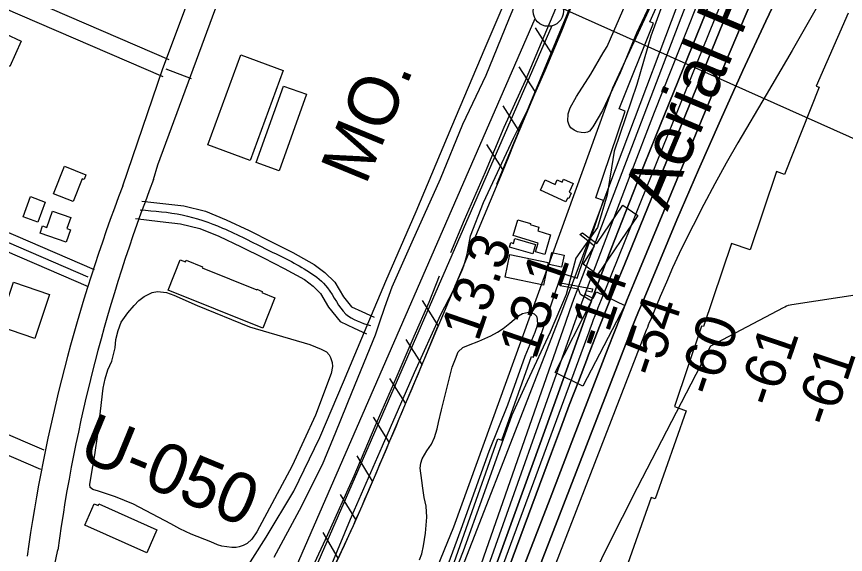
# Model space of a CAD drawing. Extents: x 3683613 to 3738215, y 469626 to 495384.
# Drawn here: x 3701733 to 3703108, y 484415 to 485307 of the extents above; entities that cross this region are included whole.
import ezdxf

# ---------------------------------------------------------------- set-up
doc = ezdxf.new("R2010")
doc.units = 0
for name, color, linetype in [('V-BLDG-OTLN', 7, 'Continuous'), ('V-CHAN-DOCK', 7, 'Continuous'), ('V-FLOD-BASE', 7, 'Continuous'), ('V-LEVE-TOET', 7, 'Continuous'), ('V-RAIL-IDEN', 7, 'Continuous'), ('V-RAIL-TRAK', 7, 'Continuous'), ('V-RIVR-EDGE', 7, 'Continuous'), ('V-RIVR-IDEN', 7, 'Continuous'), ('V-RIVR-RANG', 7, 'Continuous'), ('V-RIVR-RANG-IDEN', 7, 'Continuous'), ('V-ROAD-CNTR', 7, 'Continuous'), ('V-RRAP-FSHR', 7, 'Continuous'), ('V-RRAP-RVMT', 7, 'Continuous'), ('V-SITE-VEGE', 7, 'Continuous'), ('V-SURV-LINE', 7, 'Continuous'), ('V-TOPO-DPTH', 7, 'Continuous'), ('V-TOPO-MAJR', 7, 'Continuous'), ('V-TOPO-MINR', 7, 'Continuous'), ('V-TOPO-WATR', 7, 'Continuous')]:
    doc.layers.add(name, color=color, linetype=linetype)

msp = doc.modelspace()

# ---------------------------------------------------------------- linework, layer by layer
at = {"layer": 'V-BLDG-OTLN'}
for points in [[(3701687.9, 485290.1), (3701740.8, 485266), (3701721.7, 485224), (3701687, 485239.8), (3701681.9, 485228.5), (3701663.6, 485236.8)], [(3702050.3, 485093.9), (3702105.2, 485243.2), (3702175.4, 485217.4), (3702120.5, 485068.1)], [(3702130.4, 485064.8), (3702176.1, 485191.5), (3702214.2, 485177.8), (3702168.6, 485051)], [(3701827.1, 484999.8), (3701794.3, 485012.8), (3701812.4, 485058.5), (3701848.1, 485044.4), (3701845, 485036.5), (3701842, 485037.7)], [(3702644.4, 484999.7), (3702602.1, 485018.8), (3702609.8, 485035.9), (3702626.6, 485028.3), (3702630, 485035.8), (3702638, 485032.2), (3702640.2, 485037), (3702656.1, 485029.8), (3702649.5, 485015.3), (3702653.3, 485013.6), (3702649.4, 485004.9), (3702647.2, 485005.8)], [(3701743.8, 484974.5), (3701756.2, 485008.1), (3701780.6, 484999.1), (3701768.2, 484965.5)], [(3701792.7, 484983.8), (3701823, 484973.3), (3701816.6, 484955), (3701822.5, 484953), (3701815.3, 484932.3), (3701771.9, 484947.4), (3701776, 484959.4), (3701783.4, 484956.9)], [(3702556.6, 484943.4), (3702564.4, 484969.6), (3702585.4, 484963.3), (3702585, 484962), (3702599.6, 484957.7), (3702597.7, 484951.3), (3702619, 484945), (3702609.1, 484911.9), (3702594, 484916.4), (3702598.3, 484931)], [(3702589.2, 484913.3), (3702550.6, 484924.2), (3702552.8, 484931.8), (3702557.5, 484930.5), (3702559.8, 484938.4), (3702593.6, 484928.7)], [(3702621.1, 484915.4), (3702641.4, 484910.9), (3702636.9, 484890.9), (3702616.7, 484895.4)], [(3702141.3, 484789.8), (3701984.3, 484852.7), (3702004.6, 484903.2), (3702013.1, 484899.8), (3702014.3, 484902.9), (3702041.7, 484891.9), (3702040.9, 484889.9), (3702131.4, 484853.6), (3702131.7, 484854.4), (3702140.5, 484850.8), (3702139.9, 484849.2), (3702161.6, 484840.5)], [(3702607, 484861.3), (3702543.7, 484874.5), (3702551.5, 484911.9), (3702614.8, 484898.7)], [(3701703, 484793.1), (3701727.7, 484866.2), (3701787.9, 484845.8), (3701763.3, 484772.8)], [(3701846.1, 484463.1), (3701862, 484498.5), (3701868.3, 484495.7), (3701869.5, 484498.4), (3701965.9, 484455.3), (3701948.9, 484417.1)]]:
    msp.add_lwpolyline(points, close=True, dxfattribs=at)
at = {"layer": 'V-CHAN-DOCK'}
for points in [[(3702671.8, 484948.2), (3702695.4, 484930.5), (3702739, 484993.9), (3702763.9, 484976.8), (3702696.6, 484878.6), (3702673.1, 484896.3), (3702691.7, 484925.7), (3702667.5, 484945.1), (3702671.8, 484948.2)], [(3702635.3, 484864.9), (3702688.5, 484855), (3702687.5, 484849.7), (3702677.4, 484851.6), (3702676.3, 484845.9), (3702689.4, 484839.5), (3702694.9, 484850.2), (3702741.8, 484827.5), (3702672.2, 484693.7), (3702626.7, 484716.4), (3702686.6, 484834.5), (3702668.8, 484845.6), (3702665.2, 484854.7), (3702634.7, 484860), (3702635.3, 484864.9)]]:
    msp.add_lwpolyline(points, dxfattribs=at)
at = {"layer": 'V-FLOD-BASE'}
for points in [[(3702453.4, 484915.2), (3702476.3, 484969.5), (3702510.7, 485049.5), (3702542.1, 485123.4), (3702577.4, 485200.6), (3702612.6, 485284.6), (3702663.6, 485405.7), (3702688.6, 485470.1), (3702692.6, 485485.1), (3702696.4, 485499.5), (3702701.2, 485515.6), (3702705.6, 485527.4), (3702723.4, 485565.7), (3702755, 485645.7), (3702779.3, 485698), (3702803.9, 485755.2), (3702823.5, 485801.3), (3702862.3, 485889.5), (3702880.9, 485935.6)], [(3701891.3, 483795.4), (3701916.8, 483868), (3701932.6, 483906.4), (3701940, 483920.9), (3701956.9, 483947.5), (3702004, 484023.5), (3702048, 484095.8), (3702087.6, 484165.6), (3702133.4, 484239.8), (3702182.2, 484316.2), (3702200.7, 484342.6), (3702208.3, 484357), (3702216, 484376.2), (3702249.4, 484447.8), (3702293.1, 484544.9), (3702328, 484627.5), (3702363, 484707.2), (3702392.5, 484776.5), (3702417.3, 484833.1), (3702434.5, 484877)]]:
    msp.add_lwpolyline(points, dxfattribs=at)
at = {"layer": 'V-LEVE-TOET'}
for points in [[(3702160.6, 484410.2), (3702202.3, 484487.8), (3702240.7, 484564), (3702262.8, 484617.7), (3702289.5, 484684.4), (3702328.2, 484778.6), (3702335, 484798.7), (3702343.9, 484824.9), (3702355.9, 484858.3), (3702389.5, 484933.3), (3702436.3, 485037.4), (3702473.6, 485128.2), (3702512.2, 485209.7), (3702549.5, 485301.9), (3702583.9, 485385.6)], [(3702253.2, 484391.6), (3702289.7, 484479.8), (3702340, 484595), (3702393, 484716.6), (3702437, 484812.8), (3702457.3, 484851.9), (3702462.8, 484864.9), (3702468, 484876.2), (3702472.4, 484885.9), (3702475.1, 484893.5), (3702477.8, 484902.5), (3702480.4, 484912.4), (3702481.5, 484919.4), (3702486.2, 484943.1), (3702507.5, 484998.3), (3702557.3, 485105.2), (3702582.5, 485155.1), (3702610.1, 485217.3), (3702637.6, 485282.9), (3702664.9, 485352.2)]]:
    msp.add_lwpolyline(points, dxfattribs=at)
at = {"layer": 'V-RAIL-TRAK'}
for points in [[(3702317.4, 484801.1), (3702345.5, 484867.8), (3702396, 484983.5), (3702455.3, 485124.4), (3702510.6, 485255.1), (3702562.9, 485378), (3702616.5, 485511.7), (3702657.8, 485615.5), (3702703, 485744.6), (3702746.8, 485863.6), (3702754.4, 485881.1), (3702762.2, 485898.6), (3702770.2, 485915.9), (3702778.4, 485933.1), (3702800.1, 485979.4), (3702839.3, 486075.7), (3702865.5, 486139.6), (3702891.8, 486194.8)], [(3701774, 483797.9), (3701805.7, 483877), (3701812.2, 483891.9), (3701818.9, 483906.6), (3701825.8, 483921.2), (3701832.9, 483935.8), (3701840.1, 483950.2), (3701847.6, 483964.6), (3701855.6, 483979.6), (3701863.8, 483994.5), (3701872.2, 484009.3), (3701880.8, 484024), (3701889.5, 484038.6), (3701898.4, 484053.1), (3701949.2, 484132.8), (3702015.5, 484236), (3702080.8, 484338.8), (3702147.2, 484443.2), (3702192.7, 484519.7), (3702236.2, 484608.7), (3702275.2, 484700.9), (3702317.4, 484801.1)]]:
    msp.add_lwpolyline(points, dxfattribs=at)
at = {"layer": 'V-RIVR-EDGE'}
msp.add_lwpolyline([(3702820.6, 485371.5), (3702785, 485274.4), (3702762, 485194), (3702724.5, 485083.6), (3702712.9, 485011), (3702696.5, 484957), (3702661, 484906.1), (3702644.6, 484845.5), (3702618.1, 484783.1), (3702580.1, 484701.6), (3702554.7, 484645.8), (3702506.3, 484510.9), (3702473.7, 484420.3), (3702421.7, 484287.7), (3702393.4, 484220), (3702345, 484077.2), (3702305.1, 483980.1), (3702266.5, 483890.7), (3702223.6, 483782.8)], dxfattribs=at)
at = {"layer": 'V-RIVR-RANG'}
msp.add_line((3702619.2, 485329.2), (3703240, 485051.7), dxfattribs=at)
at = {"layer": 'V-ROAD-CNTR'}
for points in [[(3701909.4, 485026.2), (3701974.9, 485219.2), (3702160.3, 485713.6)], [(3701960.2, 485036.3), (3701967.5, 485061.1), (3702208.9, 485715.3)], [(3701986.3, 485234.9), (3701340.6, 485513.7)], [(3701976, 485206.6), (3701328.1, 485486.5), (3701184.5, 485179.6), (3701861.6, 484887.2)], [(3701980.9, 485220.2), (3702022.4, 485204.2)], [(3701164.4, 485171.9), (3701851.3, 484875.3)], [(3701171.9, 485152.4), (3701851.7, 484858.8)], [(3701778.9, 484587.3), (3701056, 484898), (3701112.6, 485022.2)], [(3701941, 485000.8), (3702010.6, 484992.6), (3702046.6, 484983.8), (3702080.8, 484969.7), (3702118.7, 484951.9), (3702156.1, 484933.4), (3702191.3, 484915.3), (3702226.9, 484895.6), (3702244.5, 484882.3), (3702261, 484866.1), (3702275.2, 484841.8), (3702288.8, 484825.4), (3702306, 484817.4), (3702326.3, 484807.9)], [(3701930.2, 484971.9), (3701971.3, 484967.1), (3702005.2, 484963.1), (3702037.3, 484955.2), (3702068.7, 484942.3), (3702105.7, 484924.9), (3702142.6, 484906.7), (3702177.2, 484888.8), (3702210.5, 484870.4), (3702224.9, 484859.5), (3702237.1, 484847.5), (3702250.6, 484824.5), (3702270, 484801.1), (3702293.3, 484790.2), (3702313.6, 484780.7)], [(3701773.2, 484555.4), (3701043.1, 484870.9)]]:
    msp.add_lwpolyline(points, dxfattribs=at)
for centre, radius, start, end in [((3704519, 484023.1), 2795.8, 158.9741, 172.0079), ((3704534.3, 484042.4), 2759.3, 158.8876, 172.0943)]:
    msp.add_arc(centre, radius, start, end, dxfattribs=at)
for points in [[(3701938.2, 484986.1), (3702007.9, 484977.8), (3702074.7, 484956), (3702149.3, 484920), (3702218.7, 484883), (3702249, 484856.8), (3702279.4, 484813.3), (3702319.9, 484794.3)], [(3701753.9, 484087.6), (3701785.6, 484338.4), (3701801.2, 484422)]]:
    msp.add_spline(points, degree=3, dxfattribs=at)
at = {"layer": 'V-RRAP-FSHR'}
for p, q in [((3702620, 485247.1), (3702593.8, 485288.3)), ((3702593.2, 485182.4), (3702567, 485223.6)), ((3702566.4, 485117.8), (3702540.2, 485158.9)), ((3702539.6, 485053.1), (3702513.4, 485094.3)), ((3702432.4, 484794.4), (3702406.2, 484835.6)), ((3702405.6, 484729.8), (3702379.4, 484770.9)), ((3702378.4, 484665.3), (3702352.4, 484706.6)), ((3702351, 484600.8), (3702325.2, 484642.3)), ((3702323.6, 484536.4), (3702297.8, 484577.9)), ((3702295.6, 484472.3), (3702270.4, 484514.1)), ((3702266.5, 484408.6), (3702241.9, 484450.8))]:
    msp.add_line(p, q, dxfattribs=at)
for points in [[(3704536.6, 488645), (3704333.7, 488313.6), (3704136.3, 488003.7), (3703813.6, 487473.7), (3703697, 487229.7), (3703210.1, 486196.5), (3702961.5, 485706.2), (3702721.7, 485188.2), (3702457.6, 484459.9), (3702243.4, 483934.5), (3702035.9, 483379), (3701912.3, 482939), (3701849.1, 482549.3), (3701843.2, 482335.4), (3701837.2, 482130.2), (3701792.5, 481878.7), (3701694.6, 481579.9), (3701501.3, 480451)], [(3702855.1, 485800.9), (3702725.1, 485500.8), (3702529.2, 485028.1)], [(3702431, 484791), (3702409.6, 484739.4), (3702367.3, 484638.9), (3702324.5, 484538.5), (3702305.6, 484494.8), (3702291.2, 484462.2), (3702268.8, 484413.6), (3702245.3, 484365.5), (3702234.7, 484345.3), (3702215.4, 484310.6), (3702185, 484259.2), (3702154.1, 484208.2), (3702129.5, 484169.4)]]:
    msp.add_lwpolyline(points, dxfattribs=at)
msp.add_spline([(3702725.1, 485500.8), (3702409.6, 484739.4), (3702324.5, 484538.5), (3702245.3, 484365.5), (3702154.1, 484208.2), (3701992.3, 483953.1), (3701900.7, 483745.9), (3701852.7, 483518.3), (3701847.6, 483447.5), (3701827.1, 483370.1), (3701808.2, 483296.1)], degree=3, dxfattribs=at)
at = {"layer": 'V-RRAP-RVMT'}
for p, q in [((3702783.8, 485298.3), (3702845.9, 485439.8)), ((3703112.5, 485312.3), (3703059.4, 485191.5)), ((3702732.8, 485153.7), (3702789.4, 485295.9)), ((3702789.4, 485295.9), (3702783.8, 485298.3)), ((3703064.7, 485189.4), (3703007.1, 485044.6)), ((3703059.4, 485191.5), (3703064.7, 485189.4)), ((3702693.9, 485006.3), (3702742.5, 485149.8)), ((3702742.5, 485149.8), (3702732.8, 485153.7)), ((3702993.9, 485049.8), (3702949.9, 484919.7)), ((3703007.1, 485044.6), (3702993.9, 485049.8)), ((3702663, 484872.7), (3702706.8, 485001.9)), ((3702706.8, 485001.9), (3702693.9, 485006.3)), ((3702919, 484930.1), (3702872.3, 484792.6)), ((3702949.9, 484919.7), (3702919, 484930.1)), ((3702590.5, 484742), (3702637.7, 484881.4)), ((3702637.7, 484881.4), (3702663, 484872.7)), ((3702869.4, 484793.5), (3702824.2, 484659.8)), ((3702872.3, 484792.6), (3702869.4, 484793.5)), ((3702538.3, 484603.9), (3702587.3, 484743.1)), ((3702587.3, 484743.1), (3702590.5, 484742)), ((3702824.2, 484659.8), (3702844, 484652.7)), ((3702844, 484652.7), (3702792.6, 484506.7)), ((3702482.2, 484467.1), (3702531.4, 484606.3)), ((3702531.4, 484606.3), (3702538.3, 484603.9)), ((3702785.8, 484509.1), (3702736.7, 484369.9)), ((3702792.6, 484506.7), (3702785.8, 484509.1)), ((3702434.1, 484330.4), (3702482.2, 484467.1))]:
    msp.add_line(p, q, dxfattribs=at)
at = {"layer": 'V-SITE-VEGE'}
for points in [[(3702792.2, 485345.8), (3702761.5, 485279.5), (3702734.3, 485213.4), (3702704.9, 485150.8), (3702689.2, 485123.9), (3702683.2, 485116.9), (3702679.9, 485115.1), (3702674.5, 485114), (3702669.7, 485114.5), (3702663.7, 485115.7), (3702657.9, 485118.3), (3702652.7, 485122.4), (3702649.5, 485126.6), (3702647.3, 485133.1), (3702647.9, 485145.4), (3702651.4, 485155.5), (3702662.1, 485174.4), (3702685.4, 485211.5), (3702706.4, 485246.5), (3702712.9, 485256.9), (3702744.1, 485329.6)], [(3702401.3, 484405.5), (3702405.4, 484415.6), (3702408.3, 484429), (3702411.3, 484450), (3702413.5, 484476.5), (3702412.7, 484494.6), (3702409.4, 484508.8), (3702406.7, 484524.4), (3702405.4, 484537.5), (3702402.7, 484557.6), (3702403.7, 484566), (3702405.8, 484573.2), (3702409.6, 484580), (3702413.5, 484586.2), (3702421.1, 484597.7), (3702426.6, 484608.7), (3702430.8, 484623), (3702433.2, 484633.3), (3702437.7, 484654.3), (3702455.7, 484725.1), (3702460.9, 484739.2), (3702465.5, 484750.7), (3702473.5, 484757.7), (3702482.9, 484761.5), (3702500.1, 484768.1), (3702519.8, 484777), (3702530.6, 484783.3), (3702540, 484789.6), (3702551.1, 484798.4), (3702565.7, 484810.6), (3702572.3, 484814), (3702582.1, 484816.4), (3702591.6, 484813.7), (3702595.6, 484809.6), (3702596.7, 484805.1), (3702597.4, 484795.6), (3702592.8, 484783), (3702576.1, 484742.9), (3702547.5, 484662.4), (3702516.7, 484585.6), (3702469.9, 484456), (3702418.4, 484316.1)]]:
    msp.add_lwpolyline(points, dxfattribs=at)
msp.add_lwpolyline([(3701867.6, 484614.2), (3701876.9, 484690.2), (3701880, 484705.9), (3701884.6, 484720.8), (3701890.8, 484735.1), (3701894, 484746.3), (3701896.4, 484757.2), (3701897.9, 484770.9), (3701901.6, 484786), (3701906.4, 484800), (3701917.4, 484815.5), (3701927.9, 484827.4), (3701936.1, 484835.6), (3701944.7, 484842.6), (3701957.7, 484849), (3701966.9, 484850.5), (3701981.7, 484849), (3701993.8, 484844.7), (3702032.5, 484827.6), (3702119.7, 484792.2), (3702219.7, 484762.8), (3702238.3, 484754.9), (3702247.2, 484750.6), (3702251.5, 484745.6), (3702253.8, 484741.5), (3702256.7, 484733.1), (3702257.3, 484726.5), (3702255, 484715), (3702229.1, 484645.7), (3702190.3, 484561.8), (3702131.7, 484451.9), (3702123.2, 484440.1), (3702115.8, 484432.7), (3702108.8, 484429.3), (3702102.2, 484427.3), (3702097.4, 484426.4), (3702089.9, 484426.3), (3702081.8, 484427), (3702073.4, 484428.3), (3702066.1, 484430.7), (3702055.2, 484435.3), (3702022.6, 484448.3), (3702003.6, 484456.9), (3701988.7, 484465.4), (3701927.1, 484497.8), (3701897.1, 484510), (3701869.1, 484519.6), (3701859.3, 484522.3), (3701855.1, 484525.6), (3701854.4, 484530.6), (3701856, 484541.2), (3701862.7, 484580.1)], close=True, dxfattribs=at)
at = {"layer": 'V-SURV-LINE'}
for points in [[(3702188.1, 484373.8), (3702593.4, 485303.3)], [(3702620.9, 485291.3), (3702215.6, 484361.8)]]:
    msp.add_lwpolyline(points, dxfattribs=at)
msp.add_circle((3702615.1, 485315.6), 25, dxfattribs=at)
at = {"layer": 'V-TOPO-DPTH'}
for points in [[(3703081.8, 485819), (3702792.8, 485107.2), (3702774.2, 485060.9), (3702755.7, 485014.5), (3702737.6, 484968), (3702719.6, 484921.5), (3702688.1, 484838.9), (3702686, 484833.6), (3702684, 484828.2), (3702682, 484822.8), (3702680.1, 484817.4), (3702629.1, 484675.3), (3702601.6, 484598.8), (3702574, 484522.4), (3702546.3, 484446), (3702518.6, 484369.7), (3702378.5, 483985.4), (3702375.4, 483977), (3702372.3, 483968.6), (3702369.1, 483960.2), (3702365.8, 483951.9), (3702334.3, 483871.6), (3702315.3, 483823.1), (3702296.4, 483774.6)], [(3702296.4, 483774.6), (3702315.3, 483823.1), (3702334.3, 483871.6), (3702365.8, 483951.9), (3702369.1, 483960.2), (3702372.3, 483968.6), (3702375.4, 483977), (3702378.5, 483985.4), (3702518.6, 484369.7), (3702546.3, 484446), (3702574, 484522.4), (3702601.6, 484598.8), (3702629.1, 484675.3), (3702680.1, 484817.4), (3702682, 484822.8), (3702684, 484828.2), (3702686, 484833.6), (3702688.1, 484838.9), (3702719.6, 484921.5), (3702737.6, 484968), (3702755.7, 485014.5), (3702774.2, 485060.9), (3702792.8, 485107.2), (3703081.8, 485819)], [(3703214.6, 485801.1), (3702976.2, 485299.3), (3702938, 485217.4), (3702900.5, 485135.2), (3702864.2, 485052.5), (3702828.6, 484969.4), (3702771.3, 484832.7), (3702765, 484817.7), (3702758.9, 484802.6), (3702752.8, 484787.5), (3702746.9, 484772.3), (3702554.5, 484275.8), (3702533.3, 484221.1), (3702512.3, 484166.3), (3702491.3, 484111.5), (3702470.3, 484056.7), (3702456.4, 484020.1), (3702442.5, 483983.6), (3702428.6, 483947.1), (3702414.6, 483910.6), (3702400.7, 483874.1), (3702354.3, 483752.6)], [(3702354.3, 483752.6), (3702400.7, 483874.1), (3702414.6, 483910.6), (3702428.6, 483947.1), (3702442.5, 483983.6), (3702456.4, 484020.1), (3702470.3, 484056.7), (3702491.3, 484111.5), (3702512.3, 484166.3), (3702533.3, 484221.1), (3702554.5, 484275.8), (3702746.9, 484772.3), (3702752.8, 484787.5), (3702758.9, 484802.6), (3702765, 484817.7), (3702771.3, 484832.7), (3702828.6, 484969.4), (3702864.2, 485052.5), (3702900.5, 485135.2), (3702938, 485217.4), (3702976.2, 485299.3), (3703214.6, 485801.1)], [(3702288, 483700.7), (3702376.5, 483927.9), (3702383.1, 483944.9), (3702389.6, 483962), (3702396.1, 483979), (3702402.5, 483996.2), (3702620.5, 484583.4), (3702635.2, 484622.8), (3702650, 484662.1), (3702665, 484701.4), (3702680, 484740.7), (3702680.1, 484741.1), (3702695.3, 484780.1), (3702710.6, 484819.1), (3702726.1, 484858), (3702741.8, 484896.8), (3703098.9, 485772.8)], [(3703098.9, 485772.8), (3702741.8, 484896.8), (3702726.1, 484858), (3702710.6, 484819.1), (3702695.3, 484780.1), (3702680.1, 484741.1), (3702680, 484740.7), (3702665, 484701.4), (3702650, 484662.1), (3702635.2, 484622.8), (3702620.5, 484583.4), (3702402.5, 483996.2), (3702396.1, 483979), (3702389.6, 483962), (3702383.1, 483944.9), (3702376.5, 483927.9), (3702288, 483700.7)], [(3702871.1, 485397.1), (3702835.1, 485304), (3702671.1, 484875.1), (3702664, 484856.3), (3702657, 484837.4), (3702650.2, 484818.4), (3702643.5, 484799.5), (3702355.6, 483975), (3702105, 483333.6)], [(3702167.3, 483331.9), (3702388, 483902.1), (3702398.1, 483928.5), (3702408.3, 483954.8), (3702418.3, 483981.2), (3702428.3, 484007.6), (3702502.3, 484203.8), (3702540.7, 484305.1), (3702579.2, 484406.3), (3702618, 484507.5), (3702656.9, 484608.6), (3702714.2, 484757.1), (3702724.7, 484783.9), (3702735.3, 484810.6), (3702746.1, 484837.3), (3702757.1, 484863.9), (3702909.3, 485230.7), (3702951.1, 485329.3)], [(3702167.3, 483331.9), (3702388, 483902.1), (3702398.1, 483928.5), (3702408.3, 483954.8), (3702418.3, 483981.2), (3702428.3, 484007.6), (3702502.3, 484203.8), (3702540.7, 484305.1), (3702579.2, 484406.3), (3702618, 484507.5), (3702656.9, 484608.6), (3702714.2, 484757.1), (3702724.7, 484783.9), (3702735.3, 484810.6), (3702746.1, 484837.3), (3702757.1, 484863.9), (3702909.3, 485230.7), (3702951.1, 485329.3)]]:
    msp.add_lwpolyline(points, dxfattribs=at)
at = {"layer": 'V-TOPO-MAJR'}
msp.add_lwpolyline([(3703061.9, 485324), (3703019.4, 485250.3), (3702976.4, 485176.9), (3702929.5, 485097.5), (3702910.1, 485063.7), (3702891.1, 485029.6), (3702872.9, 484995.1), (3702855.2, 484960.4), (3702843.5, 484936.7), (3702832.3, 484913.5), (3702821.4, 484890.1), (3702811, 484866.5), (3702800.8, 484842.7), (3702784.4, 484803.4), (3702782.7, 484799.2), (3702781, 484795.1), (3702779.4, 484790.9), (3702777.7, 484786.7), (3702449, 483939.2), (3702213.5, 483261)], dxfattribs=at)
at = {"layer": 'V-TOPO-MINR'}
for points in [[(3702207.7, 483631.4), (3702343.3, 484037.5), (3702417, 484250.1), (3702636.5, 484814.2), (3702726.5, 485053.2), (3702851.1, 485383), (3703029.3, 485820.5), (3703231.2, 486258.3), (3703394.4, 486548.1), (3703478.2, 486708.5), (3703526.8, 486823.3), (3703790, 487309.4)], [(3703103.9, 485828.7), (3702803.7, 485086.3), (3702785.9, 485042.5), (3702768.2, 484998.7), (3702750.5, 484954.9), (3702732.8, 484911.2), (3702702.8, 484836.9), (3702700.1, 484830.2), (3702697.5, 484823.6), (3702694.9, 484816.9), (3702692.3, 484810.2), (3702689.8, 484803.6), (3702687.2, 484796.9), (3702684.7, 484790.2), (3702682.2, 484783.5), (3702390.1, 483990.6), (3702385.4, 483978), (3702380.7, 483965.4), (3702375.9, 483952.8), (3702371, 483940.2), (3702322.6, 483816.3), (3702293.6, 483741.8)], [(3703081.8, 485819), (3702792.8, 485107.2), (3702774.2, 485060.9), (3702755.7, 485014.5), (3702737.6, 484968), (3702719.6, 484921.5), (3702688.1, 484838.9), (3702686, 484833.6), (3702684, 484828.2), (3702682, 484822.8), (3702680.1, 484817.4), (3702629.1, 484675.3), (3702601.6, 484598.8), (3702574, 484522.4), (3702546.3, 484446), (3702518.6, 484369.7), (3702378.5, 483985.4), (3702375.4, 483977), (3702372.3, 483968.6), (3702369.1, 483960.2), (3702365.8, 483951.9), (3702334.3, 483871.6), (3702315.3, 483823.1), (3702296.4, 483774.6)], [(3703214.6, 485801.1), (3702976.2, 485299.3), (3702938, 485217.4), (3702900.5, 485135.2), (3702864.2, 485052.5), (3702828.6, 484969.4), (3702771.3, 484832.7), (3702765, 484817.7), (3702758.9, 484802.6), (3702752.8, 484787.5), (3702746.9, 484772.3), (3702554.5, 484275.8), (3702533.3, 484221.1), (3702512.3, 484166.3), (3702491.3, 484111.5), (3702470.3, 484056.7), (3702456.4, 484020.1), (3702442.5, 483983.6), (3702428.6, 483947.1), (3702414.6, 483910.6), (3702400.7, 483874.1), (3702354.3, 483752.6)], [(3703098.9, 485772.8), (3702741.8, 484896.8), (3702726.1, 484858), (3702710.6, 484819.1), (3702695.3, 484780.1), (3702680.1, 484741.1), (3702680, 484740.7), (3702665, 484701.4), (3702650, 484662.1), (3702635.2, 484622.8), (3702620.5, 484583.4), (3702402.5, 483996.2), (3702396.1, 483979), (3702389.6, 483962), (3702383.1, 483944.9), (3702376.5, 483927.9), (3702288, 483700.7)], [(3702873.7, 485356.4), (3702832, 485252.1), (3702791, 485147.5), (3702750.6, 485042.7), (3702679.6, 484857), (3702675, 484844.9), (3702670.5, 484832.8), (3702666.1, 484820.6), (3702661.7, 484808.4), (3702500.1, 484351.4)], [(3702951.1, 485329.3), (3702909.3, 485230.7), (3702757.1, 484863.9), (3702746.1, 484837.3), (3702735.3, 484810.6), (3702724.7, 484783.9), (3702714.2, 484757.1), (3702656.9, 484608.6), (3702618, 484507.5), (3702579.2, 484406.3), (3702540.7, 484305.1), (3702502.3, 484203.8), (3702428.3, 484007.6), (3702418.3, 483981.2), (3702408.3, 483954.8), (3702398.1, 483928.5), (3702388, 483902.1), (3702167.3, 483331.9)], [(3703449.8, 484894.6), (3703019, 484828.8), (3703016.1, 484828.3), (3703013.1, 484827.3), (3703010.3, 484826.3), (3703007.5, 484825), (3703004.7, 484823.7), (3702884.1, 484759.9), (3702762.3, 484525.2), (3702712.8, 484426.9), (3702664.8, 484327.8), (3702619.2, 484227.6), (3702575.2, 484126.7), (3702511.6, 483975.9), (3702500.6, 483949.8), (3702489.7, 483923.7), (3702479, 483897.5), (3702468.3, 483871.3), (3702376.9, 483645.2)]]:
    msp.add_lwpolyline(points, dxfattribs=at)
at = {"layer": 'V-TOPO-WATR'}
msp.add_lwpolyline([(3702871.1, 485397.1), (3702835.1, 485304), (3702671.1, 484875.1), (3702664, 484856.3), (3702657, 484837.4), (3702650.2, 484818.4), (3702643.5, 484799.5), (3702355.6, 483975), (3702105, 483333.6)], dxfattribs=at)

# ---------------------------------------------------------------- texts
at = {"layer": 'V-RAIL-IDEN'}
msp.add_text('MO.', height=83, rotation=67.6644, dxfattribs=at).set_placement((3702312.1, 485025.6))
at = {"layer": 'V-RIVR-IDEN'}
msp.add_text('Aerial Photos', height=83, rotation=67.2034, dxfattribs=at).set_placement((3702812.8, 484982.6))
at = {"layer": 'V-RIVR-RANG'}
for s, rotation, p in [('13.3', 71.0083, (3702498.6, 484765.9)), ('13.1', 71.0083, (3702594, 484735.9)), ('-14', 71.0083, (3702705.6, 484752.7)), ('-54', 71.2945, (3702795.5, 484705.5)), ('-60', 71.2945, (3702890.5, 484674.2)), ('-61', 71.2945, (3702989.8, 484655.9)), ('-61', 71.2945, (3703084.5, 484623.5))]:
    msp.add_text(s, height=67, rotation=rotation, dxfattribs=at).set_placement(p)
at = {"layer": 'V-RIVR-RANG-IDEN'}
msp.add_text('U-050', height=83, rotation=337.6563, dxfattribs=at).set_placement((3701832, 484574.3))

doc.saveas('drawing.dxf')
